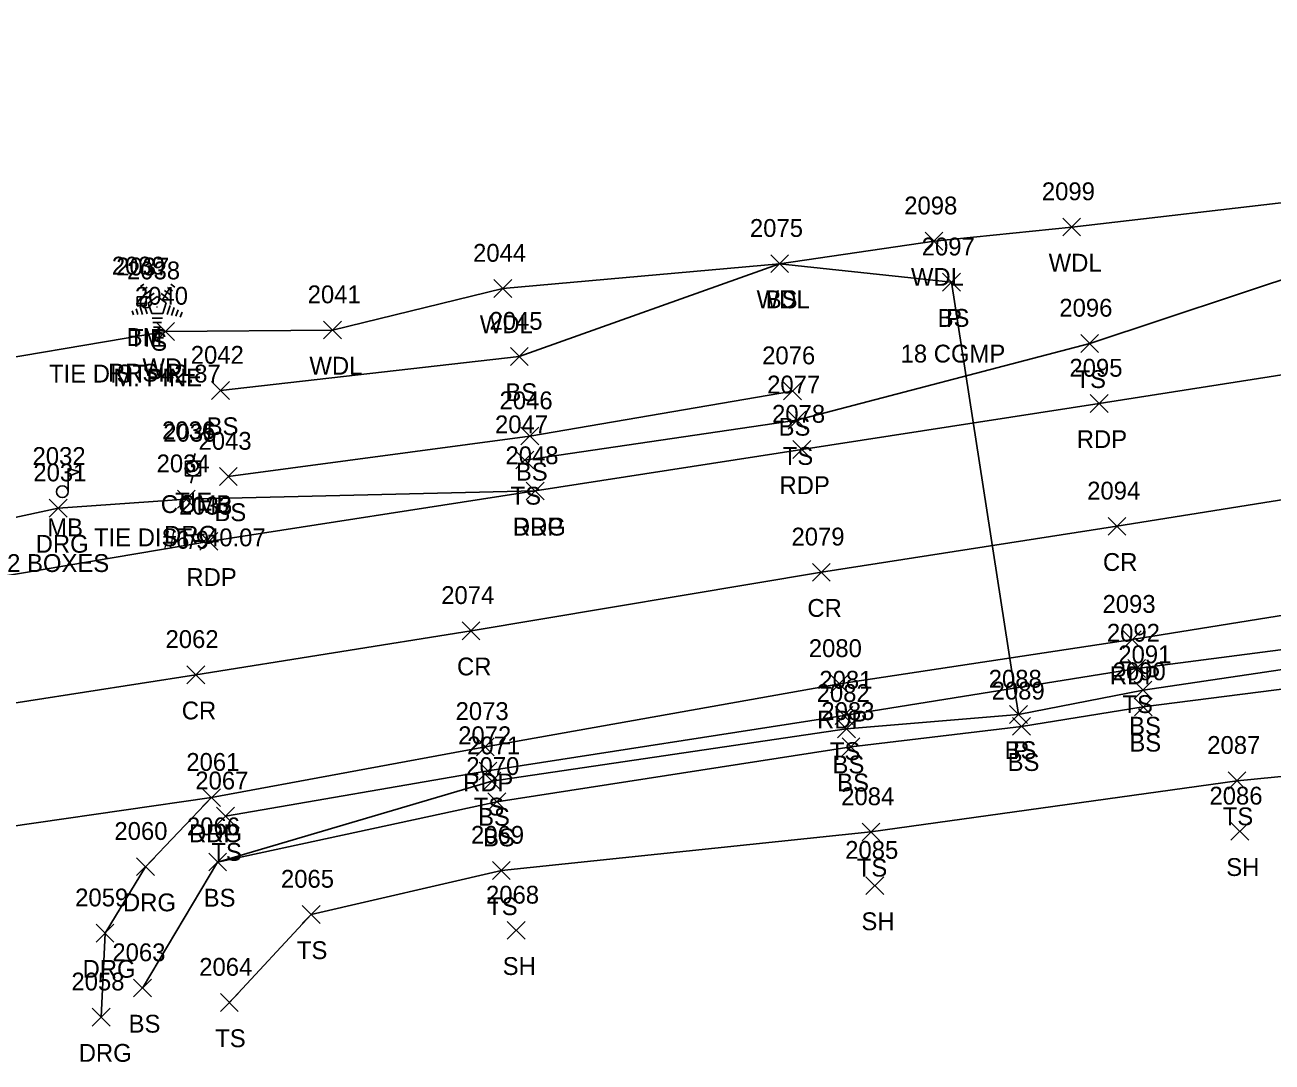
# Model space of a CAD drawing. Extents: x 1611797 to 1633212, y 298978 to 305475.
# Drawn here: x 1614375.5 to 1614515.3, y 301415.4 to 301531.6 of the extents above; entities that cross this region are included whole.
import ezdxf

# ---------------------------------------------------------------- set-up
doc = ezdxf.new("R2010")
doc.units = 0
for name, color, linetype in [('C_A', 7, 'Continuous'), ('C_C', 7, 'Continuous'), ('C_I', 7, 'Continuous'), ('CBP', 7, 'Continuous'), ('CPBM', 7, 'Continuous'), ('D_A', 7, 'Continuous'), ('D_I', 7, 'Continuous'), ('D_TIC', 7, 'Continuous'), ('DCP', 7, 'Continuous'), ('L_A', 7, 'Continuous'), ('L_C', 7, 'Continuous'), ('L_I', 7, 'Continuous'), ('L_TIC', 7, 'Continuous'), ('LAWA', 7, 'Continuous'), ('LELB', 7, 'Continuous'), ('LMB', 7, 'Continuous'), ('LTC', 7, 'Continuous'), ('P_A', 7, 'Continuous'), ('P_I', 7, 'Continuous'), ('P_TIC', 7, 'Continuous'), ('PET', 7, 'Continuous'), ('PRC', 7, 'Continuous'), ('R_A', 7, 'Continuous'), ('R_I', 7, 'Continuous'), ('R_TIC', 7, 'Continuous'), ('RDG', 7, 'Continuous'), ('U_A', 7, 'Continuous'), ('U_C', 7, 'Continuous'), ('U_I', 7, 'Continuous'), ('UP', 7, 'Continuous')]:
    doc.layers.add(name, color=color, linetype=linetype)

msp = doc.modelspace()

# ---------------------------------------------------------------- linework, layer by layer
at = {"layer": 'CBP'}
for centre, radius in [((1614389.07, 301500.53), 0.625), ((1614389.07, 301500.53), 0.0833), ((1614394.26, 301482.17), 0.625), ((1614394.26, 301482.17), 0.0833)]:
    msp.add_circle(centre, radius, dxfattribs=at)
at = {"layer": 'CPBM'}
for p, q in [((1614388.08, 301500.13), (1614388.08, 301501.13)), ((1614388.08, 301501.13), (1614389.08, 301501.13)), ((1614389.08, 301501.13), (1614389.08, 301500.13)), ((1614389.08, 301500.13), (1614388.08, 301500.13)), ((1614388.59, 301500.63), (1614388.59, 301500.63)), ((1614388.59, 301500.63), (1614388.59, 301500.63))]:
    msp.add_line(p, q, dxfattribs=at)
at = {"layer": 'D_TIC'}
for points in [[(1614478.38, 301501.77), (1614480.38, 301503.77)], [(1614480.38, 301501.77), (1614478.38, 301503.77)], [(1614485.89, 301453.32), (1614487.89, 301455.32)], [(1614487.89, 301453.32), (1614485.89, 301455.32)]]:
    msp.add_lwpolyline(points, dxfattribs=at)
at = {"layer": 'DCP'}
msp.add_lwpolyline([(1614486.89, 301454.32), (1614479.38, 301502.77)], dxfattribs=at)
at = {"layer": 'L_TIC'}
for points in [[(1614491.86, 301507.96), (1614493.86, 301509.96)], [(1614493.86, 301507.96), (1614491.86, 301509.96)], [(1614476.42, 301506.37), (1614478.42, 301508.37)], [(1614478.42, 301506.37), (1614476.42, 301508.37)], [(1614459.11, 301503.85), (1614461.11, 301505.85)], [(1614461.11, 301503.85), (1614459.11, 301505.85)], [(1614459.11, 301503.85), (1614461.11, 301505.85)], [(1614461.11, 301503.85), (1614459.11, 301505.85)], [(1614478.38, 301501.77), (1614480.38, 301503.77)], [(1614480.38, 301501.77), (1614478.38, 301503.77)], [(1614428.08, 301501.06), (1614430.08, 301503.06)], [(1614430.08, 301501.06), (1614428.08, 301503.06)], [(1614390.26, 301496.25), (1614392.26, 301498.25)], [(1614392.26, 301496.25), (1614390.26, 301498.25)], [(1614408.98, 301496.41), (1614410.98, 301498.41)], [(1614410.98, 301496.41), (1614408.98, 301498.41)], [(1614493.87, 301494.91), (1614495.87, 301496.91)], [(1614495.87, 301494.91), (1614493.87, 301496.91)], [(1614429.92, 301493.44), (1614431.92, 301495.44)], [(1614431.92, 301493.44), (1614429.92, 301495.44)], [(1614396.43, 301489.63), (1614398.43, 301491.63)], [(1614398.43, 301489.63), (1614396.43, 301491.63)], [(1614460.55, 301489.57), (1614462.55, 301491.57)], [(1614462.55, 301489.57), (1614460.55, 301491.57)], [(1614461.05, 301486.3), (1614463.05, 301488.3)], [(1614463.05, 301486.3), (1614461.05, 301488.3)], [(1614431.1, 301484.53), (1614433.1, 301486.53)], [(1614433.1, 301484.53), (1614431.1, 301486.53)], [(1614430.54, 301481.84), (1614432.54, 301483.84)], [(1614432.54, 301481.84), (1614430.54, 301483.84)], [(1614397.3, 301479.99), (1614399.3, 301481.99)], [(1614399.3, 301479.99), (1614397.3, 301481.99)], [(1614499.14, 301458.48), (1614501.14, 301460.48)], [(1614501.14, 301458.48), (1614499.14, 301460.48)], [(1614499.85, 301456.06), (1614501.85, 301458.06)], [(1614501.85, 301456.06), (1614499.85, 301458.06)], [(1614499.88, 301454.16), (1614501.88, 301456.16)], [(1614501.88, 301454.16), (1614499.88, 301456.16)], [(1614466.33, 301453.21), (1614468.33, 301455.21)], [(1614468.33, 301453.21), (1614466.33, 301455.21)], [(1614485.89, 301453.32), (1614487.89, 301455.32)], [(1614487.89, 301453.32), (1614485.89, 301455.32)], [(1614466.6, 301451.72), (1614468.6, 301453.72)], [(1614468.6, 301451.72), (1614466.6, 301453.72)], [(1614486.22, 301451.99), (1614488.22, 301453.99)], [(1614488.22, 301451.99), (1614486.22, 301453.99)], [(1614467.12, 301449.7), (1614469.12, 301451.7)], [(1614469.12, 301449.7), (1614467.12, 301451.7)], [(1614426.41, 301446.99), (1614428.41, 301448.99)], [(1614428.41, 301446.99), (1614426.41, 301448.99)], [(1614426.86, 301445.85), (1614428.86, 301447.85)], [(1614428.86, 301445.85), (1614426.86, 301447.85)], [(1614510.39, 301445.9), (1614512.39, 301447.9)], [(1614512.39, 301445.9), (1614510.39, 301447.9)], [(1614427.41, 301443.54), (1614429.41, 301445.54)], [(1614429.41, 301443.54), (1614427.41, 301445.54)], [(1614396.99, 301441.92), (1614398.99, 301443.92)], [(1614398.99, 301441.92), (1614396.99, 301443.92)], [(1614469.35, 301440.15), (1614471.35, 301442.15)], [(1614471.35, 301440.15), (1614469.35, 301442.15)], [(1614510.7, 301440.22), (1614512.7, 301442.22)], [(1614512.7, 301440.22), (1614510.7, 301442.22)], [(1614396.1, 301436.78), (1614398.1, 301438.78)], [(1614398.1, 301436.78), (1614396.1, 301438.78)], [(1614396.1, 301436.78), (1614398.1, 301438.78)], [(1614398.1, 301436.78), (1614396.1, 301438.78)], [(1614427.91, 301435.83), (1614429.91, 301437.83)], [(1614429.91, 301435.83), (1614427.91, 301437.83)], [(1614469.79, 301434.14), (1614471.79, 301436.14)], [(1614471.79, 301434.14), (1614469.79, 301436.14)], [(1614406.58, 301430.9), (1614408.58, 301432.9)], [(1614408.58, 301430.9), (1614406.58, 301432.9)], [(1614429.57, 301429.12), (1614431.57, 301431.12)], [(1614431.57, 301429.12), (1614429.57, 301431.12)], [(1614387.68, 301422.66), (1614389.68, 301424.66)], [(1614389.68, 301422.66), (1614387.68, 301424.66)], [(1614397.42, 301421.03), (1614399.42, 301423.03)], [(1614399.42, 301421.03), (1614397.42, 301423.03)]]:
    msp.add_lwpolyline(points, dxfattribs=at)
at = {"layer": 'LAWA'}
msp.add_lwpolyline([(1614366.06, 301492.98), (1614391.26, 301497.25), (1614409.98, 301497.41), (1614429.08, 301502.06), (1614460.11, 301504.85), (1614477.42, 301507.37), (1614492.86, 301508.96), (1614519.22, 301512.01), (1614558.44, 301518.02), (1614593.49, 301524.41), (1614636.08, 301531.61)], dxfattribs=at)
at = {"layer": 'LELB'}
for points in [[(1614431.54, 301482.84), (1614462.05, 301487.3), (1614494.87, 301495.91), (1614519.67, 301504.14), (1614559.97, 301510.18), (1614596.29, 301511.9), (1614638.57, 301516.35), (1614665.6, 301517.26), (1614689.07, 301522.87)], [(1614397.43, 301490.63), (1614430.92, 301494.44), (1614460.11, 301504.85), (1614479.38, 301502.77)], [(1614397.99, 301442.92), (1614427.41, 301447.99), (1614467.33, 301454.21), (1614500.14, 301459.48), (1614527.47, 301463.02), (1614565.7, 301469.85), (1614602.21, 301474.32), (1614642.74, 301479.39), (1614671.43, 301482.88), (1614707.96, 301487.6), (1614751.26, 301491.29), (1614776.62, 301492.25), (1614790.7, 301492.68), (1614828.78, 301494.15), (1614870.95, 301494.61), (1614916.31, 301494.84), (1614940.92, 301495.39), (1614991.32, 301496.48), (1615024.25, 301496.97), (1615079.65, 301497.8)], [(1614398.3, 301480.99), (1614432.1, 301485.53), (1614461.55, 301490.57)], [(1614388.68, 301423.66), (1614397.1, 301437.78), (1614427.86, 301446.85), (1614467.6, 301452.72), (1614486.89, 301454.32), (1614500.85, 301457.06), (1614528.06, 301461.07), (1614566.51, 301467.1), (1614602.68, 301472.69), (1614643.17, 301478.4), (1614671.68, 301481.35), (1614708.28, 301486.02), (1614751.11, 301488.75), (1614768.89, 301489.17), (1614769.01, 301487.67)], [(1614397.1, 301437.78), (1614428.41, 301444.54), (1614468.12, 301450.7), (1614487.22, 301452.99), (1614500.88, 301455.16), (1614528.71, 301458.71), (1614567.07, 301464.5), (1614603.04, 301470.65), (1614643.55, 301476.12), (1614672.08, 301479.14), (1614708.59, 301484.35), (1614751.86, 301486.59), (1614769.01, 301487.67)], [(1614398.42, 301422.03), (1614407.58, 301431.9), (1614428.91, 301436.83), (1614470.35, 301441.15), (1614511.39, 301446.9), (1614531.19, 301448.83), (1614567.14, 301456.99), (1614604.55, 301462.93), (1614643.66, 301469.63), (1614672.14, 301476.12), (1614708.74, 301481.62), (1614752.08, 301482.44), (1614770.32, 301485.06)]]:
    msp.add_lwpolyline(points, dxfattribs=at)
at = {"layer": 'LMB'}
for p, q in [((1614380.34, 301481.89), (1614381.63, 301481.51)), ((1614380.35, 301479.3), (1614380.34, 301481.89)), ((1614380.34, 301480.99), (1614381.63, 301481.5)), ((1614379.69, 301479.29), (1614379.69, 301479.29))]:
    msp.add_line(p, q, dxfattribs=at)
msp.add_circle((1614379.69, 301479.29), 0.656, dxfattribs=at)
at = {"layer": 'LTC'}
for p, q in [((1614388.47, 301502.3), (1614388.83, 301502.55)), ((1614388.68, 301501.83), (1614389.21, 301502.21)), ((1614391.5, 301502.19), (1614392.05, 301501.79)), ((1614391.87, 301502.54), (1614392.29, 301502.23)), ((1614388.89, 301501.36), (1614389.6, 301501.88)), ((1614389.1, 301500.9), (1614389.98, 301501.54)), ((1614389.33, 301500.44), (1614390.34, 301501.18)), ((1614390.34, 301501.18), (1614391.34, 301500.45)), ((1614390.76, 301501.49), (1614391.57, 301500.9)), ((1614391.13, 301501.84), (1614391.81, 301501.35)), ((1614387.51, 301499.58), (1614387.66, 301499.11)), ((1614387.96, 301499.79), (1614388.17, 301499.14)), ((1614388.42, 301500.01), (1614388.69, 301499.17)), ((1614388.87, 301500.22), (1614389.2, 301499.21)), ((1614389.33, 301500.44), (1614389.71, 301499.25)), ((1614391.34, 301500.45), (1614390.94, 301499.25)), ((1614391.77, 301500.18), (1614391.44, 301499.14)), ((1614392.22, 301499.93), (1614391.93, 301499.05)), ((1614392.66, 301499.68), (1614392.43, 301498.95)), ((1614393.11, 301499.43), (1614392.92, 301498.86)), ((1614390.94, 301499.25), (1614389.71, 301499.25)), ((1614390.91, 301498.75), (1614389.76, 301498.75)), ((1614390.82, 301498.25), (1614389.83, 301498.25)), ((1614390.74, 301497.75), (1614389.91, 301497.75)), ((1614390.66, 301497.25), (1614389.98, 301497.25))]:
    msp.add_line(p, q, dxfattribs=at)
at = {"layer": 'P_TIC'}
for points in [[(1614494.94, 301488.18), (1614496.94, 301490.18)], [(1614496.94, 301488.18), (1614494.94, 301490.18)], [(1614461.6, 301483.02), (1614463.6, 301485.02)], [(1614463.6, 301483.02), (1614461.6, 301485.02)], [(1614431.71, 301478.37), (1614433.71, 301480.37)], [(1614433.71, 301478.37), (1614431.71, 301480.37)], [(1614496.93, 301474.41), (1614498.93, 301476.41)], [(1614498.93, 301474.41), (1614496.93, 301476.41)], [(1614395.11, 301472.72), (1614397.11, 301474.72)], [(1614397.11, 301472.72), (1614395.11, 301474.72)], [(1614463.79, 301469.26), (1614465.79, 301471.26)], [(1614465.79, 301469.26), (1614463.79, 301471.26)], [(1614424.51, 301462.7), (1614426.51, 301464.7)], [(1614426.51, 301462.7), (1614424.51, 301464.7)], [(1614498.64, 301461.71), (1614500.64, 301463.71)], [(1614500.64, 301461.71), (1614498.64, 301463.71)], [(1614393.65, 301457.77), (1614395.65, 301459.77)], [(1614395.65, 301457.77), (1614393.65, 301459.77)], [(1614465.81, 301456.75), (1614467.81, 301458.75)], [(1614467.81, 301456.75), (1614465.81, 301458.75)], [(1614426.12, 301449.7), (1614428.12, 301451.7)], [(1614428.12, 301449.7), (1614426.12, 301451.7)], [(1614395.41, 301444), (1614397.41, 301446)], [(1614397.41, 301444), (1614395.41, 301446)]]:
    msp.add_lwpolyline(points, dxfattribs=at)
at = {"layer": 'PET'}
for points in [[(1614353.18, 301466.45), (1614396.11, 301473.72), (1614432.71, 301479.37), (1614462.6, 301484.02), (1614495.94, 301489.18), (1614521.44, 301493.19), (1614561.65, 301499.05), (1614597.5, 301504.18), (1614639.09, 301509.88), (1614667, 301513.69), (1614685.25, 301515.36), (1614720.54, 301519.49), (1614750.28, 301521.49), (1614788.72, 301523.73), (1614827.23, 301525.41)], [(1614357.07, 301439.35), (1614396.41, 301445), (1614427.12, 301450.7), (1614466.81, 301457.75), (1614499.64, 301462.71), (1614526.79, 301467.08), (1614565.37, 301472.77), (1614601.94, 301478.15), (1614641.98, 301483.54), (1614671.08, 301487.02), (1614708.04, 301490.97), (1614751.42, 301494.58), (1614776.03, 301496.28), (1614791.19, 301496.95), (1614828.91, 301498.47)]]:
    msp.add_lwpolyline(points, dxfattribs=at)
at = {"layer": 'PRC'}
msp.add_lwpolyline([(1614363.42, 301453.92), (1614394.65, 301458.77), (1614425.51, 301463.7), (1614464.79, 301470.26), (1614497.93, 301475.41), (1614523.39, 301479.49), (1614563.69, 301485.47), (1614599.72, 301490.73), (1614640.43, 301496.25), (1614669.39, 301499.77), (1614706.96, 301503.6), (1614752.46, 301507.37), (1614790.97, 301509.52), (1614828.29, 301511.16), (1614871, 301512.22), (1614916.11, 301513.02), (1614945.75, 301513.16), (1615002.39, 301512.78), (1615048.11, 301512.72), (1615086.61, 301512.12), (1615113.26, 301511.44), (1615142.89, 301510.74), (1615196.64, 301509.68)], dxfattribs=at)
at = {"layer": 'R_TIC'}
for points in [[(1614431.71, 301478.37), (1614433.71, 301480.37)], [(1614433.71, 301478.37), (1614431.71, 301480.37)], [(1614378.22, 301476.45), (1614380.22, 301478.45)], [(1614380.22, 301476.45), (1614378.22, 301478.45)], [(1614392.6, 301477.46), (1614394.6, 301479.46)], [(1614394.6, 301477.46), (1614392.6, 301479.46)], [(1614395.41, 301444), (1614397.41, 301446)], [(1614397.41, 301444), (1614395.41, 301446)], [(1614388.01, 301436.26), (1614390.01, 301438.26)], [(1614390.01, 301436.26), (1614388.01, 301438.26)], [(1614383.48, 301428.81), (1614385.48, 301430.81)], [(1614385.48, 301428.81), (1614383.48, 301430.81)], [(1614383.05, 301419.39), (1614385.05, 301421.39)], [(1614385.05, 301419.39), (1614383.05, 301421.39)]]:
    msp.add_lwpolyline(points, dxfattribs=at)
at = {"layer": 'RDG'}
for points in [[(1614353.18, 301466.45), (1614365.33, 301474.44), (1614379.22, 301477.45), (1614393.6, 301478.46), (1614432.71, 301479.37)], [(1614384.05, 301420.39), (1614384.48, 301429.81), (1614389.01, 301437.26), (1614396.41, 301445)]]:
    msp.add_lwpolyline(points, dxfattribs=at)
at = {"layer": 'UP'}
for p, q in [((1614393.51, 301481.06), (1614393.51, 301482.73)), ((1614393.51, 301482.73), (1614395.18, 301482.73)), ((1614394.59, 301483.56), (1614394.34, 301482.73)), ((1614395.18, 301482.73), (1614395.18, 301481.06)), ((1614394.34, 301481.9), (1614394.34, 301481.9)), ((1614395.18, 301481.06), (1614393.51, 301481.06)), ((1614394.09, 301480.23), (1614394.34, 301481.06))]:
    msp.add_line(p, q, dxfattribs=at)
msp.add_circle((1614394.34, 301481.9), 0.833, dxfattribs=at)

# ---------------------------------------------------------------- texts
at = {"layer": 'C_A'}
for s, p in [('BM', (1614386.9, 301495.63)), ('TIE', (1614387.15, 301495.53)), ('TIE', (1614392.34, 301477.17))]:
    msp.add_text(s, height=2, dxfattribs=at).set_placement(p)
at = {"layer": 'C_C'}
for s, p in [('TIE DIST=42.87', (1614378.2, 301491.53)), ('RRSIR', (1614384.8, 301491.63)), ('TIE DIST=40.07', (1614383.24, 301473.17))]:
    msp.add_text(s, height=2, dxfattribs=at).set_placement(p)
at = {"layer": 'C_I'}
for s, p in [('2039', (1614385.24, 301503.63)), ('2037', (1614385.73, 301503.53)), ('2036', (1614390.87, 301485.17))]:
    msp.add_text(s, height=2, dxfattribs=at).set_placement(p)
at = {"layer": 'D_A'}
for p in [(1614478.76, 301497.77), (1614486.27, 301449.32)]:
    msp.add_text('P', height=2, dxfattribs=at).set_placement(p)
at = {"layer": 'D_I'}
for s, p in [('2097', (1614476.04, 301505.77)), ('2088', (1614483.55, 301457.32))]:
    msp.add_text(s, height=2, dxfattribs=at).set_placement(p)
at = {"layer": 'L_A'}
for s, p in [('WDL', (1614490.27, 301503.96)), ('WDL', (1614474.83, 301502.37)), ('WDL', (1614457.53, 301499.85)), ('BS', (1614458.55, 301499.85)), ('BS', (1614477.82, 301497.77)), ('WDL', (1614426.49, 301497.06)), ('S', (1614389.66, 301495.09)), ('WDL', (1614388.67, 301492.25)), ('WDL', (1614407.39, 301492.41)), ('TS', (1614493.28, 301490.91)), ('BS', (1614429.36, 301489.44)), ('BS', (1614395.87, 301485.63)), ('BS', (1614459.99, 301485.57)), ('TS', (1614460.46, 301482.3)), ('BS', (1614430.54, 301480.53)), ('TS', (1614429.95, 301477.84)), ('BS', (1614396.74, 301475.99)), ('MB', (1614378, 301474.29)), ('TS', (1614498.54, 301454.48)), ('BS', (1614499.29, 301452.06)), ('BS', (1614499.32, 301450.16)), ('TS', (1614465.74, 301449.21)), ('BS', (1614485.33, 301449.32)), ('BS', (1614466.04, 301447.72)), ('BS', (1614485.67, 301447.99)), ('BS', (1614466.56, 301445.7)), ('TS', (1614425.82, 301442.99)), ('BS', (1614426.3, 301441.85)), ('TS', (1614509.79, 301441.9)), ('BS', (1614426.85, 301439.54)), ('TS', (1614396.4, 301437.92)), ('TS', (1614468.76, 301436.15)), ('SH', (1614510.18, 301436.22)), ('BS', (1614395.54, 301432.78)), ('BS', (1614395.54, 301432.78)), ('TS', (1614427.32, 301431.83)), ('SH', (1614469.28, 301430.14)), ('TS', (1614405.99, 301426.9)), ('SH', (1614429.06, 301425.12)), ('BS', (1614387.12, 301418.66)), ('TS', (1614396.83, 301417.03))]:
    msp.add_text(s, height=2, dxfattribs=at).set_placement(p)
at = {"layer": 'L_C'}
for s, p in [('18 CGMP', (1614473.67, 301493.77)), ('M. PINE', (1614385.4, 301491.09)), ('2 BOXES', (1614373.5, 301470.29))]:
    msp.add_text(s, height=2, dxfattribs=at).set_placement(p)
at = {"layer": 'L_I'}
for s, p in [('2099', (1614489.51, 301511.96)), ('2098', (1614474.08, 301510.37)), ('2075', (1614456.78, 301507.85)), ('2075', (1614456.78, 301507.85)), ('2097', (1614476.04, 301505.77)), ('2044', (1614425.74, 301505.06)), ('2038', (1614386.94, 301503.09)), ('2040', (1614387.83, 301500.25)), ('2041', (1614407.2, 301500.41)), ('2096', (1614491.47, 301498.91)), ('2045', (1614427.58, 301497.44)), ('2042', (1614394.09, 301493.63)), ('2076', (1614458.15, 301493.57)), ('2077', (1614458.71, 301490.3)), ('2046', (1614428.71, 301488.53)), ('2047', (1614428.2, 301485.84)), ('2043', (1614394.96, 301483.99)), ('2032', (1614376.35, 301482.29)), ('2092', (1614496.8, 301462.48)), ('2091', (1614498.08, 301460.06)), ('2090', (1614497.45, 301458.16)), ('2081', (1614464.56, 301457.21)), ('2088', (1614483.55, 301457.32)), ('2082', (1614464.26, 301455.72)), ('2089', (1614483.88, 301455.99)), ('2083', (1614464.79, 301453.7)), ('2072', (1614424.07, 301450.99)), ('2071', (1614425.08, 301449.85)), ('2087', (1614508.05, 301449.9)), ('2070', (1614424.98, 301447.54)), ('2067', (1614394.6, 301445.92)), ('2084', (1614467.01, 301444.15)), ('2086', (1614508.3, 301444.22)), ('2066', (1614393.66, 301440.78)), ('2066', (1614393.66, 301440.78)), ('2069', (1614425.51, 301439.83)), ('2085', (1614467.46, 301438.14)), ('2065', (1614404.2, 301434.9)), ('2068', (1614427.19, 301433.12)), ('2063', (1614385.3, 301426.66)), ('2064', (1614395.04, 301425.03))]:
    msp.add_text(s, height=2, dxfattribs=at).set_placement(p)
at = {"layer": 'LTC'}
msp.add_text('.', height=1.04, rotation=270, dxfattribs=at).set_placement((1614390.22, 301500.19))
at = {"layer": 'P_A'}
for s, p in [('RDP', (1614493.42, 301484.18)), ('RDP', (1614460.09, 301479.02)), ('RDP', (1614430.2, 301474.37)), ('CR', (1614496.36, 301470.41)), ('RDP', (1614393.6, 301468.72)), ('CR', (1614463.22, 301465.26)), ('CR', (1614423.94, 301458.7)), ('RDP', (1614497.13, 301457.71)), ('CR', (1614393.08, 301453.77)), ('RDP', (1614464.3, 301452.75)), ('RDP', (1614424.61, 301445.7)), ('RDP', (1614393.89, 301440))]:
    msp.add_text(s, height=2, dxfattribs=at).set_placement(p)
at = {"layer": 'P_I'}
for s, p in [('2095', (1614492.6, 301492.18)), ('2078', (1614459.26, 301487.02)), ('2048', (1614429.37, 301482.37)), ('2094', (1614494.59, 301478.41)), ('2033', (1614392.77, 301476.72)), ('2079', (1614461.44, 301473.26)), ('2074', (1614422.17, 301466.7)), ('2093', (1614496.31, 301465.71)), ('2062', (1614391.26, 301461.77)), ('2080', (1614463.38, 301460.75)), ('2073', (1614423.78, 301453.7)), ('2061', (1614393.59, 301448))]:
    msp.add_text(s, height=2, dxfattribs=at).set_placement(p)
at = {"layer": 'R_A'}
for p in [(1614430.2, 301474.37), (1614376.7, 301472.45), (1614391.09, 301473.46), (1614393.89, 301440), (1614386.49, 301432.26), (1614381.96, 301424.81), (1614381.53, 301415.39)]:
    msp.add_text('DRG', height=2, dxfattribs=at).set_placement(p)
at = {"layer": 'R_I'}
for s, p in [('2048', (1614429.37, 301482.37)), ('2034', (1614390.26, 301481.46)), ('2031', (1614376.44, 301480.45)), ('2061', (1614393.59, 301448)), ('2060', (1614385.53, 301440.26)), ('2059', (1614381.13, 301432.81)), ('2058', (1614380.71, 301423.39))]:
    msp.add_text(s, height=2, dxfattribs=at).set_placement(p)
at = {"layer": 'U_A'}
msp.add_text('COMB', height=2, dxfattribs=at).set_placement((1614390.73, 301476.9))
at = {"layer": 'U_C'}
msp.add_text('#6/9', height=2, dxfattribs=at).set_placement((1614390.95, 301472.9))
at = {"layer": 'U_I'}
msp.add_text('2035', height=2, dxfattribs=at).set_placement((1614391.01, 301484.9))

doc.saveas('drawing.dxf')
